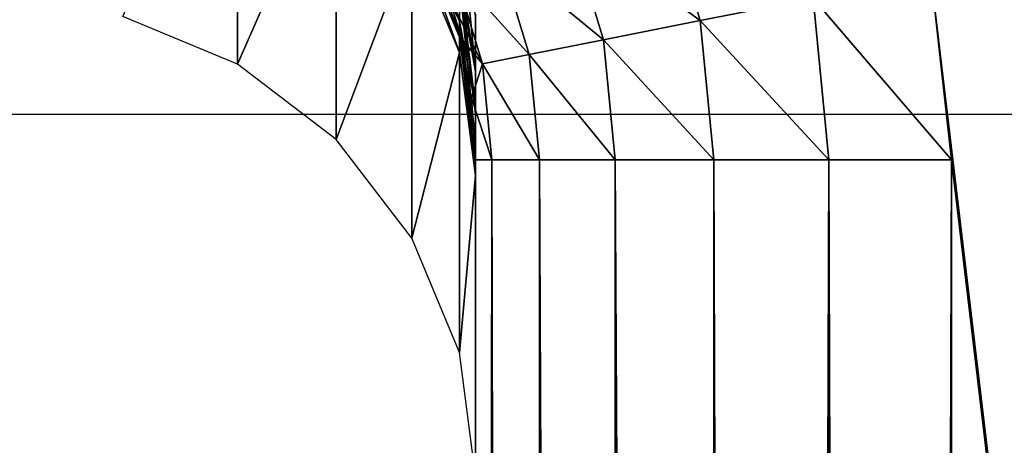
# Model space of a CAD drawing. Header units: millimetres. Extents: x -43.6 to 43.6, y -43.6 to 43.6.
# Tile 313 of 350: x 7.261 to 7.778, y 34.1 to 34.324. Entities that reach past the tile are written whole.
import ezdxf

# ---------------------------------------------------------------- set-up
doc = ezdxf.new("R2010")
doc.units = ezdxf.units.MM
doc.header["$LTSCALE"] = 65.185185
for name, color, linetype in [('179', 7, 'CONTINUOUS'), ('181', 7, 'CONTINUOUS'), ('190', 7, 'CONTINUOUS'), ('201', 7, 'CONTINUOUS'), ('202', 7, 'CONTINUOUS'), ('229', 7, 'CONTINUOUS'), ('46', 7, 'CONTINUOUS'), ('50', 7, 'CONTINUOUS'), ('53', 7, 'CONTINUOUS'), ('56', 7, 'CONTINUOUS')]:
    doc.layers.add(name, color=color, linetype=linetype)

msp = doc.modelspace()

# ---------------------------------------------------------------- linework, layer by layer
at = {"layer": '179', "linetype": 'CONTINUOUS'}
for points in [[(7.375, 34.30035, -2.72097), (7.3147, 34.32531, -2.7201), (7.37483, 34.4582, -7.23842), (7.375, 34.30035, -2.72097)], [(7.42668, 34.41849, -7.2398), (7.375, 34.30035, -2.72097), (7.37483, 34.4582, -7.23842), (7.42668, 34.41849, -7.2398)], [(7.42678, 34.26064, -2.72236), (7.375, 34.30035, -2.72097), (7.42668, 34.41849, -7.2398), (7.42678, 34.26064, -2.72236)], [(7.46647, 34.36671, -7.24161), (7.42678, 34.26064, -2.72236), (7.42668, 34.41849, -7.2398), (7.46647, 34.36671, -7.24161)], [(7.46651, 34.2089, -2.72416), (7.42678, 34.26064, -2.72236), (7.46647, 34.36671, -7.24161), (7.46651, 34.2089, -2.72416)], [(7.49148, 34.30639, -7.24372), (7.46651, 34.2089, -2.72416), (7.46647, 34.36671, -7.24161), (7.49148, 34.30639, -7.24372)], [(7.49148, 34.14864, -2.72627), (7.46651, 34.2089, -2.72416), (7.49148, 34.30639, -7.24372), (7.49148, 34.14864, -2.72627)], [(7.5, 34.24173, -7.24598), (7.49148, 34.14864, -2.72627), (7.49148, 34.30639, -7.24372), (7.5, 34.24173, -7.24598)], [(7.5, 34.24173, -7.24598), (7.5, 34.08397, -2.72853), (7.49148, 34.14864, -2.72627), (7.5, 34.24173, -7.24598)]]:
    msp.add_3dface(points, dxfattribs=at)
at = {"layer": '181', "linetype": 'CONTINUOUS'}
for points in [[(7.49155, 34.31445, -11.72853), (7.4666, 34.37483, -11.72853), (7.49148, 34.3147, -14.22853), (7.49155, 34.31445, -11.72853)], [(7.49148, 34.3147, -14.22853), (7.4666, 34.37483, -11.72853), (7.48097, 34.34567, -14.22853), (7.49148, 34.3147, -14.22853)], [(7.49786, 34.28263, -14.22853), (7.49155, 34.31445, -11.72853), (7.49148, 34.3147, -14.22853), (7.49786, 34.28263, -14.22853)], [(7.5, 34.25, -14.22853), (7.5, 34.25, -11.72853), (7.49155, 34.31445, -11.72853), (7.5, 34.25, -14.22853)], [(7.5, 34.25, -14.22853), (7.49155, 34.31445, -11.72853), (7.49786, 34.28263, -14.22853), (7.5, 34.25, -14.22853)]]:
    msp.add_3dface(points, dxfattribs=at)
at = {"layer": '190', "linetype": 'CONTINUOUS'}
for points in [[(7.4666, 34.37483, -11.72853), (7.49155, 34.32282, -11.64355), (7.4666, 34.38204, -11.65533), (7.4666, 34.37483, -11.72853)], [(7.49155, 34.32282, -11.64355), (7.49155, 34.34761, -11.56185), (7.4666, 34.38204, -11.65533), (7.49155, 34.32282, -11.64355)], [(7.4666, 34.37483, -11.72853), (7.49155, 34.31445, -11.72853), (7.49155, 34.32282, -11.64355), (7.4666, 34.37483, -11.72853)], [(7.5, 34.27803, -11.56346), (7.5, 34.29949, -11.51164), (7.49155, 34.34761, -11.56185), (7.5, 34.27803, -11.56346)], [(7.49155, 34.32282, -11.64355), (7.5, 34.27803, -11.56346), (7.49155, 34.34761, -11.56185), (7.49155, 34.32282, -11.64355)], [(7.5, 34.29949, -11.51164), (7.5, 34.32662, -11.46254), (7.49155, 34.34761, -11.56185), (7.5, 34.29949, -11.51164)], [(7.5, 34.26252, -11.61735), (7.5, 34.27803, -11.56346), (7.49155, 34.32282, -11.64355), (7.5, 34.26252, -11.61735)], [(7.49155, 34.31445, -11.72853), (7.5, 34.26252, -11.61735), (7.49155, 34.32282, -11.64355), (7.49155, 34.31445, -11.72853)], [(7.5, 34.25, -11.72853), (7.5, 34.26252, -11.61735), (7.49155, 34.31445, -11.72853), (7.5, 34.25, -11.72853)]]:
    msp.add_3dface(points, dxfattribs=at)
at = {"layer": '201', "linetype": 'CONTINUOUS'}
for points in [[(7.5, 24.96217, -14.22853), (7.5, 34.25, -14.22853), (7.50852, 34.25, -14.29323), (7.5, 24.96217, -14.22853)], [(7.50829, 24.96171, -14.29239), (7.5, 24.96217, -14.22853), (7.50852, 34.25, -14.29323), (7.50829, 24.96171, -14.29239)], [(7.53249, 24.95825, -14.35177), (7.50829, 24.96171, -14.29239), (7.50852, 34.25, -14.29323), (7.53249, 24.95825, -14.35177)], [(7.53353, 34.25, -14.35358), (7.53249, 24.95825, -14.35177), (7.50852, 34.25, -14.29323), (7.53353, 34.25, -14.35358)], [(7.57119, 24.952, -14.40324), (7.53249, 24.95825, -14.35177), (7.53353, 34.25, -14.35358), (7.57119, 24.952, -14.40324)], [(7.57332, 34.25, -14.4054), (7.57119, 24.952, -14.40324), (7.53353, 34.25, -14.35358), (7.57332, 34.25, -14.4054)], [(7.62204, 24.94329, -14.4433), (7.57119, 24.952, -14.40324), (7.57332, 34.25, -14.4054), (7.62204, 24.94329, -14.4433)], [(7.62517, 34.25, -14.44513), (7.62204, 24.94329, -14.4433), (7.57332, 34.25, -14.4054), (7.62517, 34.25, -14.44513)], [(7.65097, 24.93819, -14.45807), (7.62204, 24.94329, -14.4433), (7.62517, 34.25, -14.44513), (7.65097, 24.93819, -14.45807)], [(7.68555, 34.25, -14.47008), (7.65097, 24.93819, -14.45807), (7.62517, 34.25, -14.44513), (7.68555, 34.25, -14.47008)], [(7.68187, 24.93264, -14.46906), (7.65097, 24.93819, -14.45807), (7.68555, 34.25, -14.47008), (7.68187, 24.93264, -14.46906)], [(7.71514, 24.92658, -14.47608), (7.68187, 24.93264, -14.46906), (7.68555, 34.25, -14.47008), (7.71514, 24.92658, -14.47608)], [(7.75, 34.25, -14.47853), (7.71514, 24.92658, -14.47608), (7.68555, 34.25, -14.47008), (7.75, 34.25, -14.47853)], [(7.75, 34.25, -14.47853), (7.75, 24.92012, -14.47853), (7.71514, 24.92658, -14.47608), (7.75, 34.25, -14.47853)]]:
    msp.add_3dface(points, dxfattribs=at)
at = {"layer": '202', "linetype": 'CONTINUOUS'}
for points in [[(7.61796, 34.32319, -14.44513), (7.5487, 34.37373, -14.4054), (7.59661, 34.39357, -14.44513), (7.61796, 34.32319, -14.44513)], [(7.61796, 34.32319, -14.44513), (7.59661, 34.39357, -14.44513), (7.67718, 34.33497, -14.47008), (7.61796, 34.32319, -14.44513)], [(7.5671, 34.31308, -14.4054), (7.51194, 34.3585, -14.35358), (7.5487, 34.37373, -14.4054), (7.5671, 34.31308, -14.4054)], [(7.5671, 34.31308, -14.4054), (7.5487, 34.37373, -14.4054), (7.61796, 34.32319, -14.44513), (7.5671, 34.31308, -14.4054)], [(7.52808, 34.30531, -14.35358), (7.48884, 34.34893, -14.29323), (7.51194, 34.3585, -14.35358), (7.52808, 34.30531, -14.35358)], [(7.52808, 34.30531, -14.35358), (7.51194, 34.3585, -14.35358), (7.5671, 34.31308, -14.4054), (7.52808, 34.30531, -14.35358)], [(7.73748, 34.36117, -14.47853), (7.75, 34.25, -14.47853), (7.67718, 34.33497, -14.47008), (7.73748, 34.36117, -14.47853)], [(7.50355, 34.30043, -14.29323), (7.48097, 34.34567, -14.22853), (7.48884, 34.34893, -14.29323), (7.50355, 34.30043, -14.29323)], [(7.50355, 34.30043, -14.29323), (7.48884, 34.34893, -14.29323), (7.52808, 34.30531, -14.35358), (7.50355, 34.30043, -14.29323)], [(7.49148, 34.3147, -14.22853), (7.48097, 34.34567, -14.22853), (7.50355, 34.30043, -14.29323), (7.49148, 34.3147, -14.22853)], [(7.68555, 34.25, -14.47008), (7.61796, 34.32319, -14.44513), (7.67718, 34.33497, -14.47008), (7.68555, 34.25, -14.47008)], [(7.75, 34.25, -14.47853), (7.68555, 34.25, -14.47008), (7.67718, 34.33497, -14.47008), (7.75, 34.25, -14.47853)], [(7.62517, 34.25, -14.44513), (7.5671, 34.31308, -14.4054), (7.61796, 34.32319, -14.44513), (7.62517, 34.25, -14.44513)], [(7.68555, 34.25, -14.47008), (7.62517, 34.25, -14.44513), (7.61796, 34.32319, -14.44513), (7.68555, 34.25, -14.47008)], [(7.49786, 34.28263, -14.22853), (7.49148, 34.3147, -14.22853), (7.50355, 34.30043, -14.29323), (7.49786, 34.28263, -14.22853)], [(7.57332, 34.25, -14.4054), (7.52808, 34.30531, -14.35358), (7.5671, 34.31308, -14.4054), (7.57332, 34.25, -14.4054)], [(7.62517, 34.25, -14.44513), (7.57332, 34.25, -14.4054), (7.5671, 34.31308, -14.4054), (7.62517, 34.25, -14.44513)], [(7.53353, 34.25, -14.35358), (7.50355, 34.30043, -14.29323), (7.52808, 34.30531, -14.35358), (7.53353, 34.25, -14.35358)], [(7.57332, 34.25, -14.4054), (7.53353, 34.25, -14.35358), (7.52808, 34.30531, -14.35358), (7.57332, 34.25, -14.4054)], [(7.50852, 34.25, -14.29323), (7.49786, 34.28263, -14.22853), (7.50355, 34.30043, -14.29323), (7.50852, 34.25, -14.29323)], [(7.53353, 34.25, -14.35358), (7.50852, 34.25, -14.29323), (7.50355, 34.30043, -14.29323), (7.53353, 34.25, -14.35358)], [(7.5, 34.25, -14.22853), (7.49786, 34.28263, -14.22853), (7.50852, 34.25, -14.29323), (7.5, 34.25, -14.22853)]]:
    msp.add_3dface(points, dxfattribs=at)
at = {"layer": '229', "linetype": 'CONTINUOUS'}
for points in [[(7.46647, 34.37609, -7.31287), (7.46647, 34.39889, -7.38103), (7.49148, 34.31728, -7.32645), (7.46647, 34.37609, -7.31287)], [(7.49148, 34.31728, -7.32645), (7.46647, 34.39889, -7.38103), (7.49148, 34.34376, -7.40558), (7.49148, 34.31728, -7.32645)], [(7.5, 34.32416, -7.50401), (7.5, 34.2965, -7.45666), (7.49148, 34.38485, -7.4782), (7.5, 34.32416, -7.50401)], [(7.5, 34.2965, -7.45666), (7.49148, 34.34376, -7.40558), (7.49148, 34.38485, -7.4782), (7.5, 34.2965, -7.45666)], [(7.49148, 34.30639, -7.24372), (7.46647, 34.36671, -7.24161), (7.46647, 34.37609, -7.31287), (7.49148, 34.30639, -7.24372)], [(7.49148, 34.30639, -7.24372), (7.46647, 34.37609, -7.31287), (7.49148, 34.31728, -7.32645), (7.49148, 34.30639, -7.24372)], [(7.5, 34.2965, -7.45666), (7.5, 34.27419, -7.40655), (7.49148, 34.34376, -7.40558), (7.5, 34.2965, -7.45666)], [(7.5, 34.27419, -7.40655), (7.5, 34.2575, -7.3543), (7.49148, 34.34376, -7.40558), (7.5, 34.27419, -7.40655)], [(7.5, 34.2575, -7.3543), (7.49148, 34.31728, -7.32645), (7.49148, 34.34376, -7.40558), (7.5, 34.2575, -7.3543)], [(7.5, 34.2575, -7.3543), (7.5, 34.24173, -7.24598), (7.49148, 34.31728, -7.32645), (7.5, 34.2575, -7.3543)], [(7.5, 34.24173, -7.24598), (7.49148, 34.30639, -7.24372), (7.49148, 34.31728, -7.32645), (7.5, 34.24173, -7.24598)]]:
    msp.add_3dface(points, dxfattribs=at)
at = {"layer": '46', "linetype": 'CONTINUOUS'}
for points in [[(36.57064, 36.86028, 14.45179), (-8.8594, 34.27063, 4.85916), (-36.57064, 36.86028, 14.45179), (36.57064, 36.86028, 14.45179)], [(-8.75, 34.27387, 4.87117), (-8.8594, 34.27063, 4.85916), (36.57064, 36.86028, 14.45179), (-8.75, 34.27387, 4.87117)], [(8.75, 34.27387, 4.87117), (-8.75, 34.27387, 4.87117), (36.57064, 36.86028, 14.45179), (8.75, 34.27387, 4.87117)]]:
    msp.add_3dface(points, dxfattribs=at)
at = {"layer": '50', "color": 2, "linetype": 'CONTINUOUS'}
for points in [[(35.11057, 35.4002, 16.45179), (-35.11057, 35.4002, 16.45179), (28.75009, 29.03972, -7.10884), (35.11057, 35.4002, 16.45179)], [(28.75009, 29.03972, -7.10884), (-35.11057, 35.4002, 16.45179), (-28.75009, 29.03972, -7.10884), (28.75009, 29.03972, -7.10884)]]:
    msp.add_3dface(points, dxfattribs=at)
at = {"layer": '53', "linetype": 'CONTINUOUS'}
for points in [[(8.75, 35.5, -14.47853), (8.75, 25.8138, -14.47853), (7.73748, 34.36117, -14.47853), (8.75, 35.5, -14.47853)], [(7.73748, 34.36117, -14.47853), (8.75, 25.8138, -14.47853), (7.75, 34.25, -14.47853), (7.73748, 34.36117, -14.47853)], [(7.75, 34.25, -14.47853), (8.75, 25.8138, -14.47853), (7.75, 24.92012, -14.47853), (7.75, 34.25, -14.47853)]]:
    msp.add_3dface(points, dxfattribs=at)
at = {"layer": '56', "linetype": 'CONTINUOUS'}
for points in [[(7.5, 34.32662, -11.46254), (7.5, 34.29949, -11.51164), (7.5, 34.32416, -7.50401), (7.5, 34.32662, -11.46254)], [(7.5, 34.32416, -7.50401), (7.5, 34.29949, -11.51164), (7.5, 34.2965, -7.45666), (7.5, 34.32416, -7.50401)], [(7.5, 34.29949, -11.51164), (7.5, 34.27803, -11.56346), (7.5, 34.2965, -7.45666), (7.5, 34.29949, -11.51164)], [(7.5, 34.2965, -7.45666), (7.5, 34.27803, -11.56346), (7.5, 34.27419, -7.40655), (7.5, 34.2965, -7.45666)], [(7.5, 34.27803, -11.56346), (7.5, 34.26252, -11.61735), (7.5, 34.27419, -7.40655), (7.5, 34.27803, -11.56346)], [(7.5, 34.27419, -7.40655), (7.5, 34.26252, -11.61735), (7.5, 34.2575, -7.3543), (7.5, 34.27419, -7.40655)], [(7.5, 34.26252, -11.61735), (7.5, 34.25, -11.72853), (7.5, 34.2575, -7.3543), (7.5, 34.26252, -11.61735)], [(7.5, 34.2575, -7.3543), (7.5, 34.25, -11.72853), (7.5, 34.24173, -7.24598), (7.5, 34.2575, -7.3543)], [(7.5, 25.6498, -13.75053), (7.5, 25.69289, -13.71797), (7.5, 34.25, -11.72853), (7.5, 25.6498, -13.75053)], [(7.5, 34.25, -11.72853), (7.5, 25.69289, -13.71797), (7.5, 34.24173, -7.24598), (7.5, 34.25, -11.72853)], [(7.5, 24.96217, -14.22853), (7.5, 25.6498, -13.75053), (7.5, 34.25, -11.72853), (7.5, 24.96217, -14.22853)], [(7.5, 34.25, -14.22853), (7.5, 24.96217, -14.22853), (7.5, 34.25, -11.72853), (7.5, 34.25, -14.22853)], [(7.5, 34.24173, -7.24598), (7.5, 25.69289, -13.71797), (7.5, 30.51194, -9.61409), (7.5, 34.24173, -7.24598)], [(7.5, 34.08397, -2.72853), (7.5, 34.24173, -7.24598), (7.5, 30.65007, -9.43258), (7.5, 34.08397, -2.72853)], [(7.5, 30.65007, -9.43258), (7.5, 34.24173, -7.24598), (7.5, 30.62363, -9.48363), (7.5, 30.65007, -9.43258)], [(7.5, 30.62363, -9.48363), (7.5, 34.24173, -7.24598), (7.5, 30.5915, -9.53132), (7.5, 30.62363, -9.48363)], [(7.5, 30.5915, -9.53132), (7.5, 34.24173, -7.24598), (7.5, 30.55411, -9.575), (7.5, 30.5915, -9.53132)], [(7.5, 30.55411, -9.575), (7.5, 34.24173, -7.24598), (7.5, 30.51194, -9.61409), (7.5, 30.55411, -9.575)]]:
    msp.add_3dface(points, dxfattribs=at)

doc.saveas('drawing.dxf')
